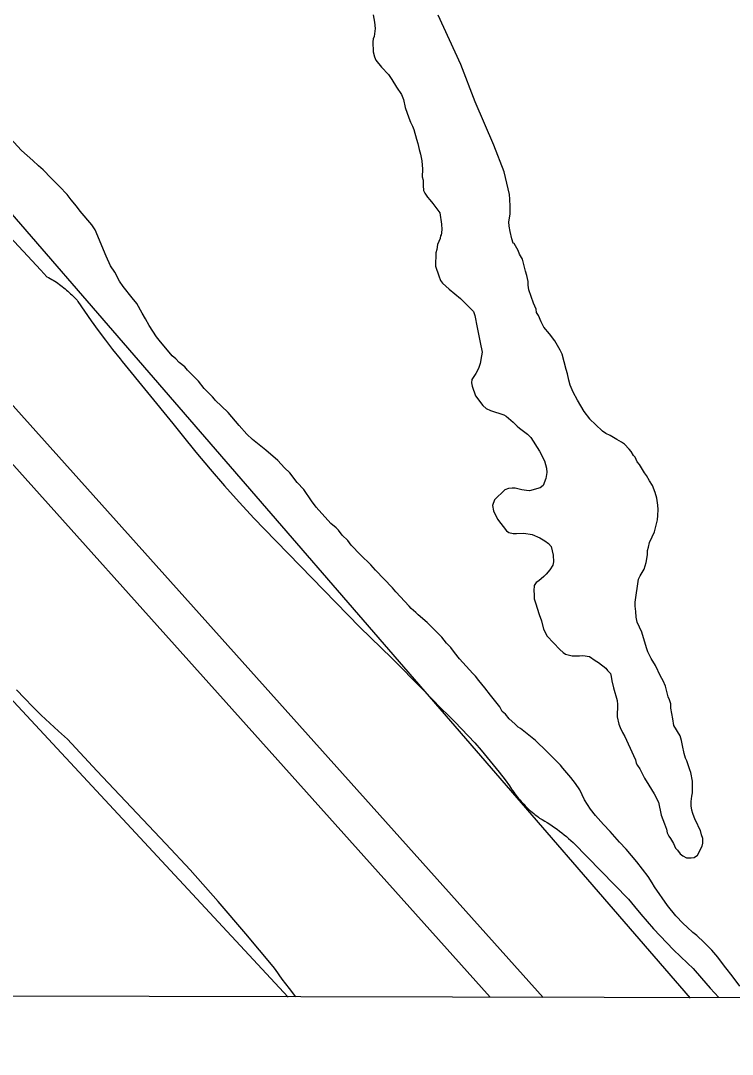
# Model space of a CAD drawing. Extents: x 3172231 to 3210228, y 940198 to 965780.
# Drawn here: x 3189862 to 3190404, y 945652 to 946440 of the extents above; entities that cross this region are included whole.
import ezdxf

# ---------------------------------------------------------------- set-up
doc = ezdxf.new("R2010")
doc.units = 0
for name, color, linetype in [('V-GRID-FRAM', 7, 'Continuous'), ('V-LEVE-TOET', 7, 'Continuous'), ('V-SITE-VEGE', 7, 'Continuous'), ('V-SURV-LINE', 7, 'Continuous'), ('V-TOPO-SHOR', 7, 'Continuous')]:
    doc.layers.add(name, color=color, linetype=linetype)

msp = doc.modelspace()

# ---------------------------------------------------------------- linework, layer by layer
at = {"layer": 'V-GRID-FRAM'}
msp.add_lwpolyline([(3176539.592, 963919.479), (3207827.662, 963842.116), (3207790.623, 945652.442), (3176486.679, 945729.845), (3176539.592, 963919.479)], dxfattribs=at)
at = {"layer": 'V-LEVE-TOET'}
for points in [[(3189850.432, 946278.86), (3189864.048, 946264.479), (3189877.495, 946249.944), (3189882.054, 946244.939), (3189882.054, 946244.939), (3189883.284, 946244.282), (3189884.505, 946243.602), (3189885.713, 946242.901), (3189886.909, 946242.18), (3189888.091, 946241.439), (3189889.26, 946240.675), (3189890.418, 946239.893), (3189891.56, 946239.09), (3189892.689, 946238.269), (3189893.801, 946237.425), (3189894.901, 946236.565), (3189895.984, 946235.684), (3189897.051, 946234.785), (3189898.104, 946233.868), (3189899.14, 946232.932), (3189900.16, 946231.977), (3189901.161, 946231.007), (3189902.147, 946230.017), (3189903.115, 946229.012), (3189904.065, 946227.988), (3189904.997, 946226.949), (3189905.702, 946226.141), (3189905.702, 946226.141), (3189910.732, 946218.633), (3189915.893, 946211.213), (3189921.183, 946203.883), (3189926.6, 946196.647), (3189932.142, 946189.508), (3189937.808, 946182.465), (3189939.473, 946180.441), (3189939.473, 946180.441), (3189977.982, 946132.985), (3189985.162, 946124.175), (3189985.162, 946124.175), (3189995.666, 946111.131), (3190006.396, 946098.27), (3190017.344, 946085.597)], [(3190017.344, 946085.597), (3190028.512, 946073.114), (3190039.893, 946060.826), (3190047.567, 946052.777), (3190047.567, 946052.777), (3190120.648, 945977.855), (3190120.648, 945977.855), (3190144.91, 945954.207), (3190168.763, 945930.143), (3190182.571, 945915.826), (3190182.571, 945915.826), (3190187.849, 945910.792), (3190193.038, 945905.667), (3190198.138, 945900.453), (3190203.147, 945895.149), (3190208.062, 945889.761), (3190212.881, 945884.286), (3190217.606, 945878.728), (3190222.233, 945873.088), (3190226.761, 945867.368), (3190231.186, 945861.572), (3190234.514, 945857.072), (3190234.514, 945857.072), (3190235.307, 945855.813), (3190236.122, 945854.568), (3190236.96, 945853.337), (3190237.818, 945852.12), (3190238.696, 945850.918), (3190239.595, 945849.732), (3190240.517, 945848.563), (3190241.457, 945847.41), (3190242.418, 945846.271), (3190243.399, 945845.151), (3190244.398, 945844.049), (3190245.416, 945842.964), (3190246.454, 945841.897), (3190247.509, 945840.846), (3190248.584, 945839.816), (3190249.676, 945838.804), (3190250.786, 945837.813), (3190251.912, 945836.838), (3190253.055, 945835.886), (3190254.214, 945834.952), (3190255.39, 945834.039), (3190256.582, 945833.148), (3190257.556, 945832.441), (3190257.556, 945832.441), (3190259.516, 945831.323), (3190261.458, 945830.172), (3190263.377, 945828.988), (3190265.277, 945827.772), (3190267.155, 945826.52), (3190269.011, 945825.238), (3190270.844, 945823.926), (3190272.654, 945822.58), (3190274.442, 945821.204), (3190276.206, 945819.799), (3190277.944, 945818.361), (3190279.656, 945816.895), (3190281.344, 945815.4), (3190283.005, 945813.876), (3190283.308, 945813.593), (3190283.308, 945813.593), (3190325.335, 945770.741), (3190325.335, 945770.741), (3190329.941, 945764.972), (3190334.647, 945759.283), (3190339.45, 945753.677), (3190344.353, 945748.156), (3190349.35, 945742.722), (3190354.439, 945737.375), (3190359.623, 945732.118), (3190364.898, 945726.953), (3190370.262, 945721.88), (3190374.61, 945717.897), (3190374.61, 945717.897), (3190380.959, 945710.364), (3190387.434, 945702.944), (3190394.037, 945695.633), (3190394.202, 945695.457)], [(3189865.016, 945923.694), (3189858.825, 945930.252)], [(3190071.874, 945696.254), (3190066.845, 945702.649), (3190061.436, 945709.772), (3190056.148, 945716.987), (3190054.464, 945719.338), (3190054.464, 945719.338), (3190033.78, 945744.236), (3190012.663, 945768.769), (3189991.124, 945792.929), (3189972.702, 945812.94), (3189972.702, 945812.94), (3189920.105, 945868.324), (3189897.629, 945892.587), (3189897.629, 945892.587), (3189890.891, 945898.577), (3189884.259, 945904.686), (3189877.734, 945910.91), (3189871.32, 945917.247), (3189865.016, 945923.694)]]:
    msp.add_lwpolyline(points, dxfattribs=at)
at = {"layer": 'V-SITE-VEGE'}
for p, q in [((3190130.679, 946444.404), (3190131.649, 946438.879)), ((3190131.649, 946438.879), (3190132.27, 946434.094)), ((3190197.454, 946406.535), (3190180.16, 946444.287)), ((3190132.27, 946434.094), (3190131.391, 946427.879)), ((3190130.613, 946426.06), (3190130.562, 946423.861)), ((3190130.562, 946423.861), (3190130.748, 946416.152)), ((3190131.391, 946427.879), (3190130.613, 946426.06)), ((3190130.748, 946416.152), (3190131.762, 946412.459)), ((3190131.762, 946412.459), (3190132.803, 946409.867)), ((3190132.803, 946409.867), (3190137.079, 946404.628)), ((3190208.46, 946378.221), (3190197.454, 946406.535)), ((3190137.079, 946404.628), (3190142.453, 946399)), ((3190142.453, 946399), (3190144.933, 946395.273)), ((3190144.933, 946395.273), (3190148.462, 946389.319)), ((3190148.462, 946389.319), (3190152.365, 946383.724)), ((3190152.365, 946383.724), (3190153.747, 946380.023)), ((3190153.747, 946380.023), (3190155.066, 946373.754)), ((3190222.607, 946345.187), (3190208.46, 946378.221)), ((3190155.066, 946373.754), (3190157.821, 946365.986)), ((3190157.821, 946365.986), (3190159.209, 946362.652)), ((3190159.209, 946362.652), (3190160.606, 946359.682)), ((3190160.606, 946359.682), (3190161.647, 946357.092)), ((3189862.62, 946341.005), (3189854.035, 946350.378)), ((3190161.647, 946357.092), (3190163.674, 946349.705)), ((3190163.674, 946349.705), (3190164.696, 946346.379)), ((3190164.696, 946346.379), (3190165.693, 946341.953)), ((3190230.468, 946324.737), (3190222.607, 946345.187)), ((3189871.248, 946333.464), (3189862.62, 946341.005)), ((3190165.693, 946341.953), (3190166.707, 946338.26)), ((3190166.707, 946338.26), (3190167.686, 946333.101)), ((3189875.555, 946329.327), (3189871.248, 946333.464)), ((3189879.152, 946326.306), (3189875.555, 946329.327)), ((3190167.686, 946333.101), (3190168.274, 946326.851)), ((3190168.274, 946326.851), (3190168.137, 946320.981)), ((3189885.238, 946319.927), (3189879.152, 946326.306)), ((3189891.694, 946313.539), (3189885.238, 946319.927)), ((3190168.137, 946320.981), (3190168.81, 946318.399)), ((3190234.596, 946307.682), (3190230.468, 946324.737)), ((3189897.422, 946307.532), (3189891.694, 946313.539)), ((3190168.81, 946318.399), (3190168.714, 946314.364)), ((3190168.714, 946314.364), (3190168.995, 946310.69)), ((3189900.629, 946303.422), (3189897.422, 946307.532)), ((3189904.549, 946298.56), (3189900.629, 946303.422)), ((3190168.995, 946310.69), (3190170.043, 946308.464)), ((3190170.043, 946308.464), (3190172.173, 946305.478)), ((3190172.173, 946305.478), (3190173.963, 946303.602)), ((3190173.963, 946303.602), (3190176.095, 946300.614)), ((3190234.877, 946304.005), (3190234.596, 946307.682)), ((3190235.114, 946298.496), (3190234.877, 946304.005)), ((3189907.396, 946294.824), (3189904.549, 946298.56)), ((3190176.095, 946300.614), (3190180.017, 946295.756)), ((3190180.017, 946295.756), (3190181.432, 946293.522)), ((3190234.977, 946292.629), (3190235.114, 946298.496)), ((3189916.323, 946284.343), (3189907.396, 946294.824)), ((3190181.432, 946293.522), (3190182.7, 946285.053)), ((3190234.107, 946286.778), (3190234.977, 946292.629)), ((3189918.803, 946280.613), (3189916.323, 946284.343)), ((3189927.138, 946260.606), (3189918.803, 946280.613)), ((3190182.972, 946281.011), (3190182.493, 946276.251)), ((3190182.7, 946285.053), (3190182.972, 946281.011)), ((3190234.396, 946283.47), (3190234.107, 946286.778)), ((3190235.033, 946279.419), (3190234.396, 946283.47)), ((3190236.372, 946273.886), (3190235.033, 946279.419)), ((3190181.709, 946274.07), (3190179.763, 946269.345)), ((3190182.127, 946276.261), (3190181.709, 946274.07)), ((3190182.493, 946276.251), (3190182.127, 946276.261)), ((3190237.394, 946270.56), (3190236.372, 946273.886)), ((3190179.311, 946265.687), (3190178.518, 946263.138)), ((3190179.763, 946269.345), (3190179.311, 946265.687)), ((3190238.119, 946270.175), (3190237.394, 946270.56)), ((3190241.297, 946264.964), (3190238.119, 946270.175)), ((3190242.33, 946262.005), (3190241.297, 946264.964)), ((3189930.634, 946253.186), (3189927.138, 946260.606)), ((3190178.518, 946263.138), (3190178.274, 946252.871)), ((3190244.443, 946258.286), (3190242.33, 946262.005)), ((3190246.794, 946249.06), (3190244.443, 946258.286)), ((3189933.821, 946248.343), (3189930.634, 946253.186)), ((3189937.333, 946241.656), (3189933.821, 946248.343)), ((3190178.274, 946252.871), (3190180.67, 946245.476)), ((3190247.816, 946245.734), (3190246.794, 946249.06)), ((3189940.172, 946237.552), (3189937.333, 946241.656)), ((3190180.67, 946245.476), (3190182.059, 946242.142)), ((3190182.059, 946242.142), (3190183.474, 946239.907)), ((3190248.814, 946241.308), (3190247.816, 946245.734)), ((3190248.744, 946238.373), (3190248.814, 946241.308)), ((3189946.94, 946228.959), (3189940.172, 946237.552)), ((3190183.474, 946239.907), (3190188.504, 946235.385)), ((3190188.504, 946235.385), (3190197.14, 946228.213)), ((3190249.399, 946235.055), (3190248.744, 946238.373)), ((3190252.826, 946224.703), (3190249.399, 946235.055)), ((3189950.504, 946224.469), (3189946.94, 946228.959)), ((3189954.731, 946217.031), (3189950.504, 946224.469)), ((3190197.14, 946228.213), (3190202.521, 946222.95)), ((3190254.923, 946220.25), (3190252.826, 946224.703)), ((3189957.201, 946212.937), (3189954.731, 946217.031)), ((3190202.521, 946222.95), (3190204.677, 946221.064)), ((3190204.677, 946221.064), (3190207.184, 946218.438)), ((3190207.184, 946218.438), (3190208.216, 946215.477)), ((3190255.228, 946217.674), (3190254.923, 946220.25)), ((3190256.643, 946215.44), (3190255.228, 946217.674)), ((3189960.017, 946207.735), (3189957.201, 946212.937)), ((3190208.216, 946215.477), (3190209.834, 946206.269)), ((3190258.732, 946210.623), (3190256.643, 946215.44)), ((3190260.837, 946206.535), (3190258.732, 946210.623)), ((3189965.686, 946199.164), (3189960.017, 946207.735)), ((3190209.834, 946206.269), (3190212.134, 946194.841)), ((3190265.118, 946201.298), (3190260.837, 946206.535)), ((3190269.029, 946196.072), (3190265.118, 946201.298)), ((3189968.532, 946195.429), (3189965.686, 946199.164)), ((3189973.886, 946189.066), (3189968.532, 946195.429)), ((3190212.134, 946194.841), (3190213.795, 946187.462)), ((3190273.267, 946189), (3190269.029, 946196.072)), ((3189977.449, 946184.578), (3189973.886, 946189.066)), ((3190213.795, 946187.462), (3190213.359, 946184.537)), ((3190274.663, 946186.032), (3190273.267, 946189)), ((3190277.688, 946174.222), (3190274.663, 946186.032)), ((3189980.331, 946182.309), (3189977.449, 946184.578)), ((3189982.838, 946179.684), (3189980.331, 946182.309)), ((3189987.161, 946176.28), (3189982.838, 946179.684)), ((3190212.122, 946178.697), (3190210.934, 946175.055)), ((3190213.359, 946184.537), (3190212.122, 946178.697)), ((3189989.299, 946173.661), (3189987.161, 946176.28)), ((3189993.954, 946168.782), (3189989.299, 946173.661)), ((3190209.009, 946171.066), (3190205.969, 946166.734)), ((3190210.934, 946175.055), (3190209.009, 946171.066)), ((3190278.71, 946170.898), (3190277.688, 946174.222)), ((3190279.699, 946166.101), (3190278.71, 946170.898)), ((3189997.544, 946165.395), (3189993.954, 946168.782)), ((3190001.817, 946159.791), (3189997.544, 946165.395)), ((3190205.969, 946166.734), (3190205.541, 946164.176)), ((3190205.541, 946164.176), (3190206.215, 946161.594)), ((3190206.215, 946161.594), (3190208.609, 946154.198)), ((3190280.713, 946162.411), (3190279.699, 946166.101)), ((3190283.15, 946156.848), (3190280.713, 946162.411)), ((3190008.27, 946153.404), (3190001.817, 946159.791)), ((3190009.693, 946151.536), (3190008.27, 946153.404)), ((3190208.609, 946154.198), (3190214.305, 946146.725)), ((3190286.312, 946150.903), (3190283.15, 946156.848)), ((3190010.41, 946150.784), (3190009.693, 946151.536)), ((3190020.093, 946141.384), (3190010.41, 946150.784)), ((3190214.305, 946146.725), (3190216.822, 946144.466)), ((3190291.615, 946142.34), (3190286.312, 946150.903)), ((3190028.672, 946131.644), (3190020.093, 946141.384)), ((3190216.822, 946144.466), (3190220.084, 946142.922)), ((3190220.084, 946142.922), (3190230.283, 946139.748)), ((3190230.283, 946139.748), (3190232.092, 946138.605)), ((3190232.092, 946138.605), (3190237.488, 946134.075)), ((3190295.887, 946136.737), (3190291.615, 946142.34)), ((3190034.384, 946124.906), (3190028.672, 946131.644)), ((3190237.488, 946134.075), (3190240.353, 946131.072)), ((3190240.353, 946131.072), (3190242.151, 946129.563)), ((3190295.877, 946136.371), (3190295.887, 946136.737)), ((3190300.184, 946132.234), (3190295.877, 946136.371)), ((3190305.572, 946127.339), (3190300.184, 946132.234)), ((3190038.689, 946120.769), (3190034.384, 946124.906)), ((3190242.151, 946129.563), (3190248.283, 946125.014)), ((3190248.283, 946125.014), (3190250.788, 946122.389)), ((3190250.788, 946122.389), (3190257.513, 946111.956)), ((3190308.095, 946125.444), (3190305.572, 946127.339)), ((3190311.359, 946123.9), (3190308.095, 946125.444)), ((3190316.424, 946120.847), (3190311.359, 946123.9)), ((3190048.773, 946112.827), (3190038.689, 946120.769)), ((3190320.049, 946118.926), (3190316.424, 946120.847)), ((3190322.216, 946117.408), (3190320.049, 946118.926)), ((3190325.796, 946113.654), (3190322.216, 946117.408)), ((3190058.126, 946104.905), (3190048.773, 946112.827)), ((3190257.513, 946111.956), (3190261.376, 946104.528)), ((3190327.219, 946111.786), (3190325.796, 946113.654)), ((3190328.982, 946108.809), (3190327.219, 946111.786)), ((3190330.416, 946107.309), (3190328.982, 946108.809)), ((3190331.805, 946103.973), (3190330.416, 946107.309)), ((3190063.132, 946099.281), (3190058.126, 946104.905)), ((3190067.078, 946095.519), (3190063.132, 946099.281)), ((3190261.376, 946104.528), (3190262.715, 946098.995)), ((3190262.715, 946098.995), (3190263.002, 946095.685)), ((3190333.586, 946101.731), (3190331.805, 946103.973)), ((3190337.476, 946095.402), (3190333.586, 946101.731)), ((3190072.774, 946088.048), (3190067.078, 946095.519)), ((3190262.164, 946091.302), (3190260.202, 946085.844)), ((3190263.002, 946095.685), (3190262.164, 946091.302)), ((3190338.897, 946093.535), (3190337.476, 946095.402)), ((3190341.369, 946089.441), (3190338.897, 946093.535)), ((3190077.787, 946082.795), (3190072.774, 946088.048)), ((3190083.823, 946074.214), (3190077.787, 946082.795)), ((3190231.139, 946082.492), (3190223.259, 946074.974)), ((3190233.732, 946083.532), (3190231.139, 946082.492)), ((3190236.675, 946083.829), (3190233.732, 946083.532)), ((3190238.875, 946083.778), (3190236.675, 946083.829)), ((3190243.982, 946082.557), (3190238.875, 946083.778)), ((3190247.64, 946082.105), (3190243.982, 946082.557)), ((3190257.96, 946084.063), (3190249.833, 946081.687)), ((3190260.202, 946085.844), (3190257.96, 946084.063)), ((3190343.482, 946085.721), (3190341.369, 946089.441)), ((3190345.563, 946080.538), (3190343.482, 946085.721)), ((3190223.259, 946074.974), (3190221.688, 946070.607)), ((3190249.833, 946081.687), (3190247.64, 946082.105)), ((3190346.925, 946076.102), (3190345.563, 946080.538)), ((3190347.539, 946070.951), (3190346.925, 946076.102)), ((3190087.378, 946069.36), (3190083.823, 946074.214)), ((3190098.46, 946056.992), (3190087.378, 946069.36)), ((3190221.688, 946070.607), (3190222.327, 946066.556)), ((3190347.828, 946067.642), (3190347.539, 946070.951)), ((3190347.716, 946062.876), (3190347.828, 946067.642)), ((3190222.327, 946066.556), (3190225.481, 946060.244)), ((3190225.481, 946060.244), (3190232.239, 946051.28)), ((3190345.223, 946050.459), (3190347.271, 946059.585)), ((3190347.271, 946059.585), (3190347.716, 946062.876)), ((3190102.416, 946053.599), (3190098.46, 946056.992)), ((3190104.206, 946051.721), (3190102.416, 946053.599)), ((3190107.053, 946047.985), (3190104.206, 946051.721)), ((3190232.239, 946051.28), (3190234.047, 946050.137)), ((3190111.36, 946043.848), (3190107.053, 946047.985)), ((3190113.848, 946040.487), (3190111.36, 946043.848)), ((3190234.047, 946050.137), (3190237.33, 946049.326)), ((3190237.33, 946049.326), (3190239.899, 946049.265)), ((3190239.899, 946049.265), (3190245.408, 946049.505)), ((3190245.408, 946049.505), (3190251.99, 946048.616)), ((3190251.99, 946048.616), (3190257.796, 946045.91)), ((3190257.796, 946045.91), (3190261.411, 946043.625)), ((3190261.411, 946043.625), (3190264.303, 946041.722)), ((3190341.367, 946042.48), (3190343.302, 946046.836)), ((3190343.302, 946046.836), (3190345.223, 946050.459)), ((3190121.01, 946032.981), (3190113.848, 946040.487)), ((3190264.303, 946041.722), (3190266.451, 946039.469)), ((3190266.451, 946039.469), (3190267.762, 946032.836)), ((3190339.675, 946032.979), (3190339.753, 946036.281)), ((3190339.753, 946036.281), (3190340.548, 946038.828)), ((3190340.548, 946038.828), (3190341.367, 946042.48)), ((3190128.903, 946025.459), (3190121.01, 946032.981)), ((3190268.007, 946027.693), (3190267.581, 946025.135)), ((3190267.762, 946032.836), (3190268.007, 946027.693)), ((3190338.805, 946027.132), (3190339.675, 946032.979)), ((3190132.477, 946021.338), (3190128.903, 946025.459)), ((3190145.367, 946007.828), (3190132.477, 946021.338)), ((3190265.296, 946021.521), (3190262.65, 946018.281)), ((3190267.581, 946025.135), (3190265.296, 946021.521)), ((3190334.166, 946016.966), (3190337.217, 946022.031)), ((3190337.217, 946022.031), (3190338.805, 946027.132)), ((3190254.796, 946011.86), (3190253.276, 946009.696)), ((3190257.028, 946013.276), (3190254.796, 946011.86)), ((3190260.774, 946016.489), (3190257.028, 946013.276)), ((3190262.65, 946018.281), (3190260.774, 946016.489)), ((3190330.389, 945996.875), (3190333.003, 946014.424)), ((3190333.003, 946014.424), (3190334.166, 946016.966)), ((3190147.866, 946004.834), (3190145.367, 946007.828)), ((3190158.249, 945993.951), (3190147.866, 946004.834)), ((3190253.276, 946009.696), (3190253.182, 946005.659)), ((3190253.182, 946005.659), (3190253.479, 946002.718)), ((3190253.479, 946002.718), (3190253.401, 945999.419)), ((3190253.401, 945999.419), (3190254.433, 945996.459)), ((3190254.433, 945996.459), (3190257.159, 945987.587)), ((3190330.32, 945993.942), (3190330.389, 945996.875)), ((3190159.672, 945992.083), (3190158.249, 945993.951)), ((3190163.271, 945989.062), (3190159.672, 945992.083)), ((3190165.061, 945987.186), (3190163.271, 945989.062)), ((3190330.959, 945989.891), (3190330.32, 945993.942)), ((3190331.223, 945985.482), (3190330.959, 945989.891)), ((3190171.899, 945981.521), (3190165.061, 945987.186)), ((3190176.196, 945977.018), (3190171.899, 945981.521)), ((3190257.159, 945987.587), (3190258.881, 945982.781)), ((3190258.881, 945982.781), (3190260.569, 945976.504)), ((3190331.87, 945981.8), (3190331.223, 945985.482)), ((3190335.356, 945974.011), (3190331.87, 945981.8)), ((3190183.007, 945970.253), (3190176.196, 945977.018)), ((3190260.569, 945976.504), (3190263.373, 945970.933)), ((3190339.116, 945962.184), (3190335.356, 945974.011)), ((3190186.571, 945965.768), (3190183.007, 945970.253)), ((3190189.792, 945962.389), (3190186.571, 945965.768)), ((3190263.373, 945970.933), (3190273.039, 945960.802)), ((3190192.641, 945958.653), (3190189.792, 945962.389)), ((3190196.563, 945953.793), (3190192.641, 945958.653)), ((3190273.039, 945960.802), (3190275.554, 945958.541)), ((3190275.554, 945958.541), (3190277.363, 945957.398)), ((3190277.363, 945957.398), (3190282.47, 945956.177)), ((3190340.144, 945959.225), (3190339.116, 945962.184)), ((3190342.589, 945954.031), (3190340.144, 945959.225)), ((3190206.571, 945942.552), (3190196.563, 945953.793)), ((3190282.47, 945956.177), (3190287.973, 945956.046)), ((3190287.973, 945956.046), (3190290.546, 945956.353)), ((3190290.546, 945956.353), (3190295.664, 945955.499)), ((3190295.664, 945955.499), (3190299.993, 945952.462)), ((3190299.993, 945952.462), (3190302.526, 945950.936)), ((3190302.526, 945950.936), (3190307.931, 945946.773)), ((3190345.77, 945948.819), (3190342.589, 945954.031)), ((3190349.61, 945940.658), (3190345.77, 945948.819)), ((3190208.728, 945940.666), (3190206.571, 945942.552)), ((3190211.216, 945937.305), (3190208.728, 945940.666)), ((3190307.931, 945946.773), (3190309.352, 945944.905)), ((3190309.352, 945944.905), (3190311.505, 945942.652)), ((3190311.505, 945942.652), (3190312.185, 945940.436)), ((3190351.728, 945936.938), (3190349.61, 945940.658)), ((3190215.855, 945931.693), (3190211.216, 945937.305)), ((3190312.185, 945940.436), (3190312.476, 945937.127)), ((3190312.476, 945937.127), (3190313.813, 945931.591)), ((3190353.466, 945932.863), (3190351.728, 945936.938)), ((3190355.475, 945924.743), (3190353.466, 945932.863)), ((3190220.125, 945926.088), (3190215.855, 945931.693)), ((3190227.252, 945917.116), (3190220.125, 945926.088)), ((3190313.813, 945931.591), (3190316.522, 945921.99)), ((3190229.009, 945913.773), (3190227.252, 945917.116)), ((3190316.522, 945921.99), (3190316.819, 945919.047)), ((3190316.819, 945919.047), (3190316.594, 945909.514)), ((3190356.524, 945922.516), (3190355.475, 945924.743)), ((3190357.556, 945919.557), (3190356.524, 945922.516)), ((3190357.478, 945916.26), (3190357.556, 945919.557)), ((3190231.524, 945911.512), (3190229.009, 945913.773)), ((3190234.379, 945908.143), (3190231.524, 945911.512)), ((3190316.594, 945909.514), (3190317.934, 945903.98)), ((3190359.123, 945908.146), (3190357.478, 945916.26)), ((3190238.694, 945904.373), (3190234.379, 945908.143)), ((3190241.199, 945901.746), (3190238.694, 945904.373)), ((3190243.007, 945900.601), (3190241.199, 945901.746)), ((3190317.934, 945903.98), (3190318.972, 945901.385)), ((3190318.972, 945901.385), (3190320.721, 945897.676)), ((3190359.735, 945902.997), (3190359.123, 945908.146)), ((3190364.687, 945895.173), (3190359.735, 945902.997)), ((3190254.536, 945891.526), (3190243.007, 945900.601)), ((3190320.721, 945897.676), (3190322.484, 945894.696)), ((3190322.484, 945894.696), (3190329.116, 945880.233)), ((3190365.701, 945891.483), (3190364.687, 945895.173)), ((3190263.145, 945883.252), (3190254.536, 945891.526)), ((3190366.348, 945887.799), (3190365.701, 945891.483)), ((3190367.669, 945881.53), (3190366.348, 945887.799)), ((3190273.541, 945872.736), (3190263.145, 945883.252)), ((3190329.116, 945880.233), (3190330.504, 945876.899)), ((3190368.691, 945878.204), (3190367.669, 945881.53)), ((3190369.742, 945875.978), (3190368.691, 945878.204)), ((3190275.321, 945870.491), (3190273.541, 945872.736)), ((3190281.389, 945863.378), (3190275.321, 945870.491)), ((3190330.504, 945876.899), (3190331.178, 945874.317)), ((3190331.178, 945874.317), (3190332.235, 945872.457)), ((3190332.235, 945872.457), (3190334.006, 945869.848)), ((3190334.006, 945869.848), (3190336.101, 945865.396)), ((3190372.152, 945869.317), (3190369.742, 945875.978)), ((3190284.955, 945858.891), (3190281.389, 945863.378)), ((3190336.101, 945865.396), (3190337.51, 945862.795)), ((3190337.51, 945862.795), (3190340.691, 945857.582)), ((3190372.832, 945867.1), (3190372.152, 945869.317)), ((3190374.145, 945860.466), (3190372.832, 945867.1)), ((3190288.141, 945854.048), (3190284.955, 945858.891)), ((3190291.629, 945846.261), (3190288.141, 945854.048)), ((3190340.691, 945857.582), (3190344.934, 945850.879)), ((3190373.938, 945851.666), (3190374.145, 945860.466)), ((3190296.231, 945839.181), (3190291.629, 945846.261)), ((3190344.934, 945850.879), (3190348.088, 945844.567)), ((3190373.049, 945845.081), (3190373.51, 945849.108)), ((3190373.51, 945849.108), (3190373.938, 945851.666)), ((3190300.153, 945834.321), (3190296.231, 945839.181)), ((3190348.088, 945844.567), (3190350.056, 945834.614)), ((3190372.971, 945841.782), (3190373.049, 945845.081)), ((3190373.629, 945838.464), (3190372.971, 945841.782)), ((3190374.301, 945835.88), (3190373.629, 945838.464)), ((3190306.231, 945827.573), (3190300.153, 945834.321)), ((3190350.056, 945834.614), (3190352.836, 945827.946)), ((3190376.023, 945831.069), (3190374.301, 945835.88)), ((3190377.436, 945828.837), (3190376.023, 945831.069)), ((3190311.245, 945822.32), (3190306.231, 945827.573)), ((3190352.836, 945827.946), (3190354.208, 945823.879)), ((3190354.208, 945823.879), (3190354.879, 945821.294)), ((3190379.177, 945824.759), (3190377.436, 945828.837)), ((3190380.234, 945822.9), (3190379.177, 945824.759)), ((3190380.889, 945819.582), (3190380.234, 945822.9)), ((3190318.388, 945814.081), (3190311.245, 945822.32)), ((3190354.879, 945821.294), (3190355.92, 945818.701)), ((3190355.92, 945818.701), (3190357.343, 945816.833)), ((3190357.343, 945816.833), (3190359.457, 945813.114)), ((3190381.927, 945816.989), (3190380.889, 945819.582)), ((3190381.841, 945813.323), (3190381.927, 945816.989)), ((3190323.402, 945808.826), (3190318.388, 945814.081)), ((3190331.61, 945799.092), (3190323.402, 945808.826)), ((3190359.457, 945813.114), (3190361.204, 945809.405)), ((3190361.204, 945809.405), (3190362.637, 945807.904)), ((3190362.637, 945807.904), (3190364.777, 945805.285)), ((3190377.96, 945804.242), (3190381.424, 945811.132)), ((3190381.424, 945811.132), (3190381.841, 945813.323)), ((3190340.152, 945787.887), (3190331.61, 945799.092)), ((3190364.777, 945805.285), (3190366.576, 945803.773)), ((3190366.576, 945803.773), (3190369.476, 945802.239)), ((3190369.476, 945802.239), (3190373.141, 945802.153)), ((3190373.141, 945802.153), (3190375.349, 945802.469)), ((3190375.349, 945802.469), (3190377.96, 945804.242)), ((3190343.341, 945783.041), (3190340.152, 945787.887)), ((3190345.106, 945780.066), (3190343.341, 945783.041)), ((3190355.045, 945765.889), (3190345.106, 945780.066)), ((3190361.466, 945758.033), (3190355.045, 945765.889)), ((3190366.827, 945752.039), (3190361.466, 945758.033)), ((3190370.069, 945749.395), (3190366.827, 945752.039)), ((3190374.372, 945745.258), (3190370.069, 945749.395)), ((3190377.254, 945742.989), (3190374.372, 945745.258)), ((3190383.001, 945737.715), (3190377.254, 945742.989)), ((3190388.731, 945731.71), (3190383.001, 945737.715)), ((3190393.376, 945726.465), (3190388.731, 945731.71)), ((3190396.222, 945722.73), (3190393.376, 945726.465)), ((3190399.419, 945718.253), (3190396.222, 945722.73)), ((3190404.416, 945712.265), (3190399.419, 945718.253)), ((3190410.102, 945704.427), (3190404.416, 945712.265))]:
    msp.add_line(p, q, dxfattribs=at)
at = {"layer": 'V-SURV-LINE'}
for points in [[(3189074.013, 947019.772), (3190260.278, 945695.789)], [(3190219.909, 945695.889), (3189051.684, 946999.737)]]:
    msp.add_lwpolyline(points, dxfattribs=at)
at = {"layer": 'V-TOPO-SHOR'}
for points in [[(3188856.461, 947040.104), (3189073.439, 946800.597), (3189187.283, 946682.613), (3189301.109, 946557.497), (3189574.995, 946253.648), (3189813.258, 945967.721), (3190065.824, 945696.025)], [(3190372.56, 945695.267), (3189799.953, 946356.527), (3189362.448, 946842.683)]]:
    msp.add_lwpolyline(points, dxfattribs=at)

doc.saveas('drawing.dxf')
